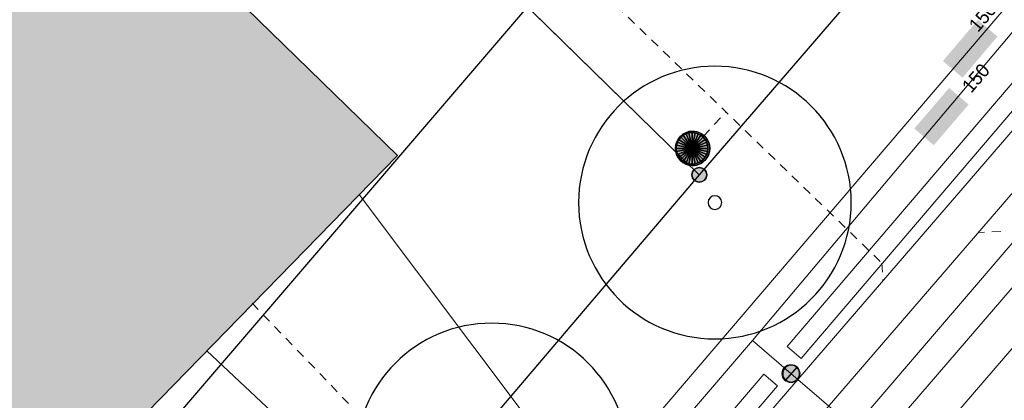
# Model space of a CAD drawing. Header units: metres. Extents: x 2695560 to 2696939, y 1260491 to 1262050.
# Tile 302 of 656: x 2695889 to 2695911, y 1260901 to 1260909. Entities that reach past the tile are written whole.
import ezdxf

# ---------------------------------------------------------------- set-up
doc = ezdxf.new("R2010")
doc.units = ezdxf.units.M
doc.linetypes.add('AUSGEZOGEN', pattern=[0])
doc.linetypes.add('VERDECKT2_S2', pattern=[0.36, 0.2, -0.16])
for name, color, linetype in [('XR$1$AV_Gebäudeflächen (BB)', 7, 'AUSGEZOGEN'), ('XR$1$AV_Grenzpunkte', 7, 'AUSGEZOGEN'), ('XR$1$AV_Linien (BB)', 7, 'AUSGEZOGEN'), ('XR$1$AW_LK_Schachtdeckel', 24, 'AUSGEZOGEN'), ('XR$1$GR_Baum', 94, 'AUSGEZOGEN'), ('XR$1$Liegenschaftsgrenzen', 7, 'AUSGEZOGEN'), ('XR$1$PFAV', 255, 'AUSGEZOGEN'), ('XR$1$PFAW', 255, 'AUSGEZOGEN'), ('XR$1$PFWA', 255, 'AUSGEZOGEN'), ('XR$1$RP_Abstandslinie', 7, 'AUSGEZOGEN'), ('XR$1$WA_LK_Absperrarmatur', 171, 'AUSGEZOGEN')]:
    doc.layers.add(name, color=color, linetype=linetype)
for name, color, linetype, lineweight in [('XR$2$ABW-Linie-R-ungenau', 4, 'VERDECKT2_S2', 18), ('XR$2$ABW-LinieFlaeche-R-genau', 4, 'AUSGEZOGEN', 18), ('XR$2$ABW-Punkt', 6, 'AUSGEZOGEN', 18), ('XR$2$ELE-Flaeche-oberirdisch', 1, 'AUSGEZOGEN', 18), ('XR$2$ELE-LinieAnker_Strebe', 1, 'AUSGEZOGEN', 18), ('XR$2$GAS-Linie-genau', 12, 'AUSGEZOGEN', 18), ('XR$2$KOM-Linie-U-genau', 91, 'AUSGEZOGEN', 18), ('XR$2$WAS-Linie-genau', 5, 'AUSGEZOGEN', 18), ('XR$2$WAS-LinieFlaeche-genau', 5, 'AUSGEZOGEN', 18), ('XR$2$WAS-Punkt', 5, 'AUSGEZOGEN', 18), ('XR$2$WEI-Text', 59, 'AUSGEZOGEN', 18)]:
    doc.layers.add(name, color=color, linetype=linetype, lineweight=lineweight)
doc.styles.add('TXT', font='txt')

# ---------------------------------------------------------------- blocks, each defined once
blk = doc.blocks.new('COMPLEXOBJECT_242')
at = {"layer": 'XR$1$AV_Linien (BB)', "color": 7, "linetype": 'AUSGEZOGEN', "transparency": 33554687}
blk.add_line((5903.54, 10905.85), (5892.99, 10893.46), dxfattribs=at)
blk.add_arc((5889.733, 10896.25), 4.289, 312.6745, 319.4146, dxfattribs=at)
blk = doc.blocks.new('COMPLEXOBJECT_1202')
at = {"layer": 'XR$1$Liegenschaftsgrenzen', "color": 7, "linetype": 'AUSGEZOGEN', "transparency": 33554687}
blk.add_line((5903.54, 10905.85), (5892.99, 10893.46), dxfattribs=at)
blk.add_arc((5889.733, 10896.25), 4.289, 312.6745, 319.4146, dxfattribs=at)
blk = doc.blocks.new('COMPLEXOBJECT_1313')
at = {"layer": 'XR$1$Liegenschaftsgrenzen', "color": 7, "linetype": 'AUSGEZOGEN', "transparency": 33554687}
blk.add_line((5874.33, 10904.93), (5886.46, 10893.15), dxfattribs=at)
blk.add_arc((5889.578, 10896.392), 4.498, 226.1136, 312.9036, dxfattribs=at)
blk = doc.blocks.new('BAV15')
at = {"layer": 'XR$1$PFAV', "transparency": 33554687}
blk.add_hatch(color=7, dxfattribs=at).paths.add_polyline_path([(0.5, 0), (0.49, 0.101), (0.459, 0.197), (0.41, 0.286), (0.344, 0.362), (0.264, 0.424), (0.174, 0.469), (0.076, 0.494), (-0.025, 0.499), (-0.125, 0.484), (-0.22, 0.449), (-0.306, 0.395), (-0.379, 0.326), (-0.437, 0.243), (-0.477, 0.15), (-0.497, 0.051), (-0.497, -0.051), (-0.477, -0.15), (-0.437, -0.243), (-0.379, -0.326), (-0.306, -0.395), (-0.22, -0.449), (-0.125, -0.484), (-0.025, -0.499), (0.076, -0.494), (0.174, -0.469), (0.264, -0.424), (0.344, -0.362), (0.41, -0.286), (0.459, -0.197), (0.49, -0.101)])
at = {"color": 7, "transparency": 33554687}
for start, end in [(90, 270), (270, 90)]:
    blk.add_arc((0, 0), 0.5, start, end, dxfattribs=at)
at = {"layer": 'XR$1$PFAV', "transparency": 33554687}
blk.add_circle((0, 0), 0.5, dxfattribs=at)
blk = doc.blocks.new('WBGR1')
at = {"color": 94, "transparency": 33554687}
for radius, start, end in [(1, 90, 270), (1, 270, 90), (0.05, 90, 270), (0.05, 270, 90)]:
    blk.add_arc((0, 0), radius, start, end, dxfattribs=at)
blk = doc.blocks.new('BAW2088')
at = {"layer": 'XR$1$PFAW', "transparency": 33554687}
blk.add_hatch(color=253, dxfattribs=at).paths.add_polyline_path([(0.51, 0), (0.5, 0.101), (0.47, 0.197), (0.421, 0.286), (0.355, 0.362), (0.275, 0.424), (0.184, 0.469), (0.086, 0.494), (-0.015, 0.499), (-0.115, 0.484), (-0.21, 0.449), (-0.296, 0.395), (-0.369, 0.326), (-0.427, 0.243), (-0.467, 0.15), (-0.487, 0.051), (-0.487, -0.051), (-0.467, -0.15), (-0.427, -0.243), (-0.369, -0.326), (-0.296, -0.395), (-0.21, -0.449), (-0.115, -0.484), (-0.015, -0.499), (0.086, -0.494), (0.184, -0.469), (0.275, -0.424), (0.355, -0.362), (0.421, -0.286), (0.47, -0.197), (0.5, -0.101)])
at = {"transparency": 33554687}
for start, end in [(91.1948, 268.8052), (268.8052, 91.1948)]:
    blk.add_arc((0.01, 0), 0.5, start, end, dxfattribs=at)
at = {"layer": 'XR$1$PFAW', "transparency": 33554687}
blk.add_circle((0.01, 0), 0.5, dxfattribs=at)
blk = doc.blocks.new('BWA965')
at = {"layer": 'XR$1$PFWA', "transparency": 33554687}
blk.add_hatch(color=7, dxfattribs=at).paths.add_polyline_path([(0, 0.5), (-0.051, 0.497), (-0.101, 0.49), (-0.15, 0.477), (-0.197, 0.459), (-0.243, 0.437), (-0.286, 0.41), (-0.326, 0.379), (-0.362, 0.344), (-0.395, 0.306), (-0.424, 0.264), (-0.449, 0.22), (-0.469, 0.174), (-0.484, 0.125), (-0.494, 0.076), (-0.499, 0.025), (-0.499, -0.025), (-0.494, -0.076), (-0.484, -0.125), (-0.469, -0.174), (-0.449, -0.22), (-0.424, -0.264), (-0.395, -0.306), (-0.362, -0.344), (-0.326, -0.379), (-0.286, -0.41), (-0.243, -0.437), (-0.197, -0.459), (-0.15, -0.477), (-0.101, -0.49), (-0.051, -0.497), (0, -0.5), (0.051, -0.497), (0.101, -0.49), (0.15, -0.477), (0.197, -0.459), (0.243, -0.437), (0.286, -0.41), (0.326, -0.379), (0.362, -0.344), (0.395, -0.306), (0.424, -0.264), (0.449, -0.22), (0.469, -0.174), (0.484, -0.125), (0.494, -0.076), (0.499, -0.025), (0.499, 0.025), (0.494, 0.076), (0.484, 0.125), (0.469, 0.174), (0.449, 0.22), (0.424, 0.264), (0.395, 0.306), (0.362, 0.344), (0.326, 0.379), (0.286, 0.41), (0.243, 0.437), (0.197, 0.459), (0.15, 0.477), (0.101, 0.49), (0.051, 0.497)])
at = {"transparency": 33554687}
blk.add_line((0, 0.5), (0, -0.5), dxfattribs=at)
for start, end in [(90, 270), (270, 90)]:
    blk.add_arc((0, 0), 0.5, start, end, dxfattribs=at)
blk = doc.blocks.new('WAS-ABSPERRORGAN')
at = {"layer": 'XR$2$WAS-Punkt', "linetype": 'AUSGEZOGEN', "transparency": 33554687}
for p, q in [((0, 200, 2500), (0, -200, 2500)), ((0, 0), (0, 0))]:
    blk.add_line(p, q, dxfattribs=at)
blk.add_circle((0, 0, 502500), 200, dxfattribs=at)
blk = doc.blocks.new('ABW-SCHLAMMSAMMLER_RUND')
at = {"layer": 'XR$2$ABW-Punkt', "linetype": 'AUSGEZOGEN', "lineweight": 13, "transparency": 33554687}
for p, q in [((-70, 75, 2500), (70, 75, 2500)), ((-70, -75, 2500), (70, -75, 2500))]:
    blk.add_line(p, q, dxfattribs=at)
blk.add_polyline3d([(90, 0, 2500), (0, 0, 2500), (-90, 0, 2500)], dxfattribs=at)
at = {"layer": 'XR$2$ABW-Punkt', "linetype": 'AUSGEZOGEN', "lineweight": 25, "transparency": 33554687}
for points in [[(-147, 29, 2500), (0, 0, 2500), (-150, 0, 2500)], [(-147, 29), (0, 0), (-150, 0)], [(-147, 29, 2500), (-147, 29), (-150, 0), (-150, 0, 2500)], [(-150, 0, 2500), (0, 0, 2500), (-147, -29, 2500)], [(-150, 0), (0, 0), (-147, -29)], [(-139, 57, 2500), (0, 0, 2500), (-147, 29, 2500)], [(-139, 57), (0, 0), (-147, 29)], [(-139, 57, 2500), (-139, 57), (-147, 29), (-147, 29, 2500)], [(-147, -29, 2500), (0, 0, 2500), (-139, -57, 2500)], [(-147, -29), (0, 0), (-139, -57)], [(-125, 83, 2500), (0, 0, 2500), (-139, 57, 2500)], [(-125, 83), (0, 0), (-139, 57)], [(-125, 83, 2500), (-125, 83), (-139, 57), (-139, 57, 2500)], [(-139, -57, 2500), (0, 0, 2500), (-125, -83, 2500)], [(-139, -57), (0, 0), (-125, -83)], [(-106, 106, 2500), (0, 0, 2500), (-125, 83, 2500)], [(-106, 106), (0, 0), (-125, 83)], [(-106, 106, 2500), (-106, 106), (-125, 83), (-125, 83, 2500)], [(-125, -83, 2500), (0, 0, 2500), (-106, -106, 2500)], [(-125, -83), (0, 0), (-106, -106)], [(-83, 125, 2500), (0, 0, 2500), (-106, 106, 2500)], [(-83, 125), (0, 0), (-106, 106)], [(-83, 125, 2500), (-83, 125), (-106, 106), (-106, 106, 2500)], [(-106, -106, 2500), (0, 0, 2500), (-83, -125, 2500)], [(-106, -106), (0, 0), (-83, -125)], [(-57, 139, 2500), (0, 0, 2500), (-83, 125, 2500)], [(-57, 139), (0, 0), (-83, 125)], [(-57, 139, 2500), (-57, 139), (-83, 125), (-83, 125, 2500)], [(-83, -125, 2500), (0, 0, 2500), (-57, -139, 2500)], [(-83, -125), (0, 0), (-57, -139)], [(-29, 147, 2500), (0, 0, 2500), (-57, 139, 2500)], [(-29, 147), (0, 0), (-57, 139)], [(-29, 147, 2500), (-29, 147), (-57, 139), (-57, 139, 2500)], [(-57, -139, 2500), (0, 0, 2500), (-29, -147, 2500)], [(-57, -139), (0, 0), (-29, -147)], [(0, 150, 2500), (0, 0, 2500), (-29, 147, 2500)], [(0, 150), (0, 0), (-29, 147)], [(0, 150, 2500), (0, 150), (-29, 147), (-29, 147, 2500)], [(-29, -147, 2500), (0, 0, 2500), (0, -150, 2500)], [(-29, -147), (0, 0), (0, -150)], [(29, 147, 2500), (0, 0, 2500), (0, 150, 2500)], [(29, 147), (0, 0), (0, 150)], [(29, 147, 2500), (29, 147), (0, 150), (0, 150, 2500)], [(57, 139, 2500), (0, 0, 2500), (29, 147, 2500)], [(57, 139), (0, 0), (29, 147)], [(83, 125, 2500), (0, 0, 2500), (57, 139, 2500)], [(83, 125), (0, 0), (57, 139)], [(106, 106, 2500), (0, 0, 2500), (83, 125, 2500)], [(106, 106), (0, 0), (83, 125)], [(125, 83, 2500), (0, 0, 2500), (106, 106, 2500)], [(125, 83), (0, 0), (106, 106)], [(139, 57, 2500), (0, 0, 2500), (125, 83, 2500)], [(139, 57), (0, 0), (125, 83)], [(147, 29, 2500), (0, 0, 2500), (139, 57, 2500)], [(147, 29), (0, 0), (139, 57)], [(150, 0, 2500), (0, 0, 2500), (147, 29, 2500)], [(150, 0), (0, 0), (147, 29)], [(0, -150, 2500), (0, 0, 2500), (29, -147, 2500)], [(29, -147, 2500), (0, 0, 2500), (57, -139, 2500)], [(57, -139, 2500), (0, 0, 2500), (83, -125, 2500)], [(83, -125, 2500), (0, 0, 2500), (106, -106, 2500)], [(106, -106, 2500), (0, 0, 2500), (125, -83, 2500)], [(125, -83, 2500), (0, 0, 2500), (139, -57, 2500)], [(139, -57, 2500), (0, 0, 2500), (147, -29, 2500)], [(147, -29, 2500), (0, 0, 2500), (150, 0, 2500)], [(0, -150), (0, 0), (29, -147)], [(29, -147), (0, 0), (57, -139)], [(57, -139), (0, 0), (83, -125)], [(83, -125), (0, 0), (106, -106)], [(106, -106), (0, 0), (125, -83)], [(125, -83), (0, 0), (139, -57)], [(139, -57), (0, 0), (147, -29)], [(147, -29), (0, 0), (150, 0)], [(57, 139, 2500), (57, 139), (29, 147), (29, 147, 2500)], [(83, 125, 2500), (83, 125), (57, 139), (57, 139, 2500)], [(106, 106, 2500), (106, 106), (83, 125), (83, 125, 2500)], [(125, 83, 2500), (125, 83), (106, 106), (106, 106, 2500)], [(139, 57, 2500), (139, 57), (125, 83), (125, 83, 2500)], [(147, 29, 2500), (147, 29), (139, 57), (139, 57, 2500)], [(150, 0, 2500), (150, 0), (147, 29), (147, 29, 2500)], [(-150, 0, 2500), (-150, 0), (-147, -29), (-147, -29, 2500)], [(-147, -29, 2500), (-147, -29), (-139, -57), (-139, -57, 2500)], [(-139, -57, 2500), (-139, -57), (-125, -83), (-125, -83, 2500)], [(-125, -83, 2500), (-125, -83), (-106, -106), (-106, -106, 2500)], [(-106, -106, 2500), (-106, -106), (-83, -125), (-83, -125, 2500)], [(-83, -125, 2500), (-83, -125), (-57, -139), (-57, -139, 2500)], [(-57, -139, 2500), (-57, -139), (-29, -147), (-29, -147, 2500)], [(-29, -147, 2500), (-29, -147), (0, -150), (0, -150, 2500)], [(0, -150, 2500), (0, -150), (29, -147), (29, -147, 2500)], [(29, -147, 2500), (29, -147), (57, -139), (57, -139, 2500)], [(57, -139, 2500), (57, -139), (83, -125), (83, -125, 2500)], [(83, -125, 2500), (83, -125), (106, -106), (106, -106, 2500)], [(106, -106, 2500), (106, -106), (125, -83), (125, -83, 2500)], [(125, -83, 2500), (125, -83), (139, -57), (139, -57, 2500)], [(139, -57, 2500), (139, -57), (147, -29), (147, -29, 2500)], [(147, -29, 2500), (147, -29), (150, 0), (150, 0, 2500)]]:
    blk.add_3dface(points, dxfattribs=at)
blk = doc.blocks.new('ABW-DECKEL')
at = {"layer": 'XR$2$ABW-Punkt', "linetype": 'AUSGEZOGEN', "lineweight": 25, "transparency": 33554687}
for points in [[(-247, 247, 2500), (0, 0, 2500), (-291, 194, 2500)], [(-247, 247), (0, 0), (-291, 194)], [(-247, 247, 2500), (-247, 247), (-291, 194), (-291, 194, 2500)], [(-194, 291, 2500), (0, 0, 2500), (-247, 247, 2500)], [(-194, 291), (0, 0), (-247, 247)], [(-194, 291, 2500), (-194, 291), (-247, 247), (-247, 247, 2500)], [(-134, 323, 2500), (0, 0, 2500), (-194, 291, 2500)], [(-134, 323), (0, 0), (-194, 291)], [(-134, 323, 2500), (-134, 323), (-194, 291), (-194, 291, 2500)], [(-68, 343, 2500), (0, 0, 2500), (-134, 323, 2500)], [(-68, 343), (0, 0), (-134, 323)], [(-68, 343, 2500), (-68, 343), (-134, 323), (-134, 323, 2500)], [(0, 350, 2500), (0, 0, 2500), (-68, 343, 2500)], [(0, 350), (0, 0), (-68, 343)], [(0, 350, 2500), (0, 350), (-68, 343), (-68, 343, 2500)], [(68, 343, 2500), (0, 0, 2500), (0, 350, 2500)], [(68, 343), (0, 0), (0, 350)], [(68, 343, 2500), (68, 343), (0, 350), (0, 350, 2500)], [(134, 323, 2500), (0, 0, 2500), (68, 343, 2500)], [(134, 323), (0, 0), (68, 343)], [(194, 291, 2500), (0, 0, 2500), (134, 323, 2500)], [(194, 291), (0, 0), (134, 323)], [(247, 247, 2500), (0, 0, 2500), (194, 291, 2500)], [(247, 247), (0, 0), (194, 291)], [(291, 194, 2500), (0, 0, 2500), (247, 247, 2500)], [(291, 194), (0, 0), (247, 247)], [(134, 323, 2500), (134, 323), (68, 343), (68, 343, 2500)], [(194, 291, 2500), (194, 291), (134, 323), (134, 323, 2500)], [(247, 247, 2500), (247, 247), (194, 291), (194, 291, 2500)], [(291, 194, 2500), (291, 194), (247, 247), (247, 247, 2500)], [(-343, 68, 2500), (0, 0, 2500), (-350, 0, 2500)], [(-343, 68), (0, 0), (-350, 0)], [(-343, 68, 2500), (-343, 68), (-350, 0), (-350, 0, 2500)], [(-350, 0, 2500), (0, 0, 2500), (-343, -68, 2500)], [(-350, 0), (0, 0), (-343, -68)], [(-323, 134, 2500), (0, 0, 2500), (-343, 68, 2500)], [(-323, 134), (0, 0), (-343, 68)], [(-323, 134, 2500), (-323, 134), (-343, 68), (-343, 68, 2500)], [(-343, -68, 2500), (0, 0, 2500), (-323, -134, 2500)], [(-343, -68), (0, 0), (-323, -134)], [(-291, 194, 2500), (0, 0, 2500), (-323, 134, 2500)], [(-291, 194), (0, 0), (-323, 134)], [(-291, 194, 2500), (-291, 194), (-323, 134), (-323, 134, 2500)], [(-323, -134, 2500), (0, 0, 2500), (-291, -194, 2500)], [(-323, -134), (0, 0), (-291, -194)], [(-291, -194, 2500), (0, 0, 2500), (-247, -247, 2500)], [(-291, -194), (0, 0), (-247, -247)], [(-247, -247, 2500), (0, 0, 2500), (-194, -291, 2500)], [(-247, -247), (0, 0), (-194, -291)], [(-194, -291, 2500), (0, 0, 2500), (-134, -323, 2500)], [(-194, -291), (0, 0), (-134, -323)], [(-134, -323, 2500), (0, 0, 2500), (-68, -343, 2500)], [(-134, -323), (0, 0), (-68, -343)], [(-68, -343, 2500), (0, 0, 2500), (0, -350, 2500)], [(-68, -343), (0, 0), (0, -350)], [(323, 134, 2500), (0, 0, 2500), (291, 194, 2500)], [(323, 134), (0, 0), (291, 194)], [(343, 68, 2500), (0, 0, 2500), (323, 134, 2500)], [(343, 68), (0, 0), (323, 134)], [(350, 0, 2500), (0, 0, 2500), (343, 68, 2500)], [(350, 0), (0, 0), (343, 68)], [(0, -350, 2500), (0, 0, 2500), (68, -343, 2500)], [(68, -343, 2500), (0, 0, 2500), (134, -323, 2500)], [(134, -323, 2500), (0, 0, 2500), (194, -291, 2500)], [(194, -291, 2500), (0, 0, 2500), (247, -247, 2500)], [(247, -247, 2500), (0, 0, 2500), (291, -194, 2500)], [(291, -194, 2500), (0, 0, 2500), (323, -134, 2500)], [(323, -134, 2500), (0, 0, 2500), (343, -68, 2500)], [(343, -68, 2500), (0, 0, 2500), (350, 0, 2500)], [(0, -350), (0, 0), (68, -343)], [(68, -343), (0, 0), (134, -323)], [(134, -323), (0, 0), (194, -291)], [(194, -291), (0, 0), (247, -247)], [(247, -247), (0, 0), (291, -194)], [(291, -194), (0, 0), (323, -134)], [(323, -134), (0, 0), (343, -68)], [(343, -68), (0, 0), (350, 0)], [(323, 134, 2500), (323, 134), (291, 194), (291, 194, 2500)], [(343, 68, 2500), (343, 68), (323, 134), (323, 134, 2500)], [(350, 0, 2500), (350, 0), (343, 68), (343, 68, 2500)], [(-350, 0, 2500), (-350, 0), (-343, -68), (-343, -68, 2500)], [(-343, -68, 2500), (-343, -68), (-323, -134), (-323, -134, 2500)], [(-323, -134, 2500), (-323, -134), (-291, -194), (-291, -194, 2500)], [(-291, -194, 2500), (-291, -194), (-247, -247), (-247, -247, 2500)], [(247, -247, 2500), (247, -247), (291, -194), (291, -194, 2500)], [(291, -194, 2500), (291, -194), (323, -134), (323, -134, 2500)], [(323, -134, 2500), (323, -134), (343, -68), (343, -68, 2500)], [(343, -68, 2500), (343, -68), (350, 0), (350, 0, 2500)], [(-247, -247, 2500), (-247, -247), (-194, -291), (-194, -291, 2500)], [(-194, -291, 2500), (-194, -291), (-134, -323), (-134, -323, 2500)], [(-134, -323, 2500), (-134, -323), (-68, -343), (-68, -343, 2500)], [(-68, -343, 2500), (-68, -343), (0, -350), (0, -350, 2500)], [(0, -350, 2500), (0, -350), (68, -343), (68, -343, 2500)], [(68, -343, 2500), (68, -343), (134, -323), (134, -323, 2500)], [(134, -323, 2500), (134, -323), (194, -291), (194, -291, 2500)], [(194, -291, 2500), (194, -291), (247, -247), (247, -247, 2500)]]:
    blk.add_3dface(points, dxfattribs=at)

msp = doc.modelspace()

# ---------------------------------------------------------------- hatches: boundary and pattern name
at = {"transparency": 33554687}
for points in [[(2695909.892, 1260908.176), (2695910.326, 1260907.807), (2695911.098, 1260908.716), (2695910.664, 1260909.085)], [(2695909.26, 1260906.683), (2695909.689, 1260906.314), (2695910.46, 1260907.213), (2695910.031, 1260907.582)]]:
    msp.add_hatch(color=7, dxfattribs=at).paths.add_polyline_path(points)
at = {"layer": 'XR$1$AV_Gebäudeflächen (BB)', "true_color": 0xd2d2d2, "transparency": 33554687}
msp.add_hatch(color=254, dxfattribs=at).paths.add_polyline_path([(2695886.95, 1260916.691), (2695878.81, 1260908.35), (2695889.285, 1260898.143), (2695889.7, 1260897.738), (2695897.839, 1260906.089)])

# ---------------------------------------------------------------- linework, layer by layer
at = {"layer": 'XR$1$AV_Linien (BB)', "color": 7, "linetype": 'AUSGEZOGEN', "transparency": 33554687}
msp.add_line((2695908.046, 1260909.768), (2695904.51, 1260905.66), dxfattribs=at)
for points in [[(2695878.695, 1260930.862), (2695888.03, 1260921.79), (2695890.02, 1260919.84), (2695904.51, 1260905.66)], [(2695886.95, 1260916.691), (2695897.839, 1260906.089), (2695889.7, 1260897.738), (2695889.285, 1260898.143)]]:
    msp.add_lwpolyline(points, dxfattribs=at)
at = {"layer": 'XR$1$Liegenschaftsgrenzen', "color": 7, "linetype": 'AUSGEZOGEN', "transparency": 33554687}
for p, q in [((2695925.81, 1260930.4), (2695904.51, 1260905.66)), ((2695904.51, 1260905.66), (2695890.02, 1260919.84))]:
    msp.add_line(p, q, dxfattribs=at)
at = {"layer": 'XR$1$RP_Abstandslinie', "color": 7, "linetype": 'AUSGEZOGEN', "transparency": 33554687}
msp.add_lwpolyline([(2695843.48, 1260942.78), (2695890.27, 1260897.18), (2695911.05, 1260921.43), (2695932.14, 1260946.05), (2695910.22, 1260967.67), (2695889.01, 1260988.6)], dxfattribs=at)
at = {"layer": 'XR$2$ABW-Linie-R-ungenau', "linetype": 'VERDECKT2_S2', "transparency": 33554687}
for p, q in [((2695904.35, 1260906.245), (2695905.104, 1260907.055)), ((2695911.173, 1260904.407), (2695910.675, 1260904.386))]:
    msp.add_line(p, q, dxfattribs=at)
for points in [[(2695883.032, 1260928.439), (2695908.546, 1260903.71), (2695908.566, 1260903.317)], [(2695894.628, 1260902.828), (2695901.386, 1260895.791), (2695901.34, 1260895.154)]]:
    msp.add_lwpolyline(points, dxfattribs=at)
at = {"layer": 'XR$2$ABW-LinieFlaeche-R-genau', "linetype": 'AUSGEZOGEN', "transparency": 33554687}
for points in [[(2695902.865, 1260896.704), (2695939.704, 1260939.44)], [(2695940.386, 1260938.852), (2695903.551, 1260896.12)]]:
    msp.add_lwpolyline(points, dxfattribs=at)
at = {"layer": 'XR$2$ELE-Flaeche-oberirdisch', "transparency": 33554687}
for points in [[(2695927.546, 1260921.96), (2695923.193, 1260916.864), (2695922.784, 1260916.389), (2695918.084, 1260910.91), (2695916.922, 1260909.556), (2695899.82, 1260889.698), (2695899.083, 1260888.849), (2695898.37, 1260888.028), (2695896.558, 1260885.941), (2695893.415, 1260882.232)], [(2695894.087, 1260881.664), (2695897.226, 1260885.369), (2695899.034, 1260887.45), (2695899.747, 1260888.273), (2695900.486, 1260889.122), (2695917.59, 1260908.982), (2695918.752, 1260910.338), (2695923.452, 1260915.815), (2695923.861, 1260916.292), (2695928.216, 1260921.388)]]:
    msp.add_lwpolyline(points, dxfattribs=at)
at = {"layer": 'XR$2$ELE-LinieAnker_Strebe', "transparency": 33554687}
msp.add_line((2695903.211, 1260896.946), (2695896.997, 1260905.229), dxfattribs=at)
at = {"layer": 'XR$2$GAS-Linie-genau', "linetype": 'AUSGEZOGEN', "transparency": 33554687}
msp.add_line((2695913.957, 1260912.505), (2695896.381, 1260891.92), dxfattribs=at)
at = {"layer": 'XR$2$KOM-Linie-U-genau', "linetype": 'AUSGEZOGEN', "transparency": 33554687}
msp.add_line((2695902.671, 1260893.941), (2695913.587, 1260906.679), dxfattribs=at)
at = {"layer": 'XR$2$WAS-Linie-genau', "linetype": 'AUSGEZOGEN', "transparency": 33554687}
for p, q in [((2695914.691, 1260912.687), (2695905.684, 1260901.998)), ((2695905.684, 1260901.998), (2695900.179, 1260895.596)), ((2695905.684, 1260901.998), (2695906.535, 1260901.268)), ((2695893.626, 1260901.77), (2695898.462, 1260897.257)), ((2695906.535, 1260901.268), (2695909.305, 1260898.892))]:
    msp.add_line(p, q, dxfattribs=at)
at = {"layer": 'XR$2$WAS-LinieFlaeche-genau', "linetype": 'AUSGEZOGEN', "transparency": 33554687}
for points in [[(2695917.299, 1260913.961), (2695906.758, 1260901.604), (2695906.454, 1260901.864), (2695916.995, 1260914.221), (2695917.299, 1260913.961)], [(2695906.239, 1260900.995), (2695893.267, 1260885.789), (2695892.963, 1260886.049), (2695905.935, 1260901.255), (2695906.239, 1260900.995)]]:
    msp.add_lwpolyline(points, close=True, dxfattribs=at)

# ---------------------------------------------------------------- block references
at = {"layer": 'XR$1$AV_Grenzpunkte', "color": 7, "linetype": 'AUSGEZOGEN', "lineweight": -3, "transparency": 33554687, "xscale": 0.3249999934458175, "yscale": 0.3249999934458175}
msp.add_blockref('BAV15', (2695904.51, 1260905.66), dxfattribs=at)
at = {"layer": 'XR$1$AV_Linien (BB)', "color": 7, "linetype": 'AUSGEZOGEN', "lineweight": -3, "transparency": 33554687}
msp.add_blockref('COMPLEXOBJECT_242', (2690000.97, 1249999.81), dxfattribs=at)
at = {"layer": 'XR$1$AW_LK_Schachtdeckel', "color": 24, "linetype": 'AUSGEZOGEN', "lineweight": -3, "transparency": 33554687, "xscale": 0.7578193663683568, "yscale": 0.7578193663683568}
msp.add_blockref('BAW2088', (2695904.354, 1260906.245), dxfattribs=at)
at = {"layer": 'XR$1$GR_Baum', "color": 94, "linetype": 'AUSGEZOGEN', "lineweight": -3, "transparency": 33554687, "xscale": 3.012001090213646, "yscale": 3.012001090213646}
for p in [(2695904.855, 1260905.048), (2695899.925, 1260899.37)]:
    msp.add_blockref('WBGR1', p, dxfattribs=at)
at = {"layer": 'XR$1$Liegenschaftsgrenzen', "color": 7, "linetype": 'AUSGEZOGEN', "lineweight": -3, "transparency": 33554687}
for name in ['COMPLEXOBJECT_1202', 'COMPLEXOBJECT_1313']:
    msp.add_blockref(name, (2690000.97, 1249999.81), dxfattribs=at)
at = {"layer": 'XR$1$WA_LK_Absperrarmatur', "color": 171, "linetype": 'AUSGEZOGEN', "lineweight": -3, "transparency": 33554687, "xscale": 0.3749999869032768, "yscale": 0.3749999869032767, "rotation": 319.3840332}
msp.add_blockref('BWA965', (2695906.539, 1260901.268), dxfattribs=at)
at = {"layer": 'XR$2$ABW-Punkt', "color": 6, "linetype": 'AUSGEZOGEN', "lineweight": 18, "transparency": 33554687, "xscale": 0.001, "yscale": 0.001, "zscale": 0.001, "rotation": 360}
for name in ['ABW-DECKEL', 'ABW-SCHLAMMSAMMLER_RUND']:
    msp.add_blockref(name, (2695904.35, 1260906.245), dxfattribs=at)
at = {"layer": 'XR$2$WAS-Punkt', "color": 5, "linetype": 'AUSGEZOGEN', "lineweight": 18, "transparency": 33554687, "xscale": 0.001, "yscale": 0.001, "zscale": 0.001, "rotation": 229.4}
msp.add_blockref('WAS-ABSPERRORGAN', (2695906.535, 1260901.268), dxfattribs=at)

# ---------------------------------------------------------------- texts
at = {"layer": 'XR$2$WEI-Text', "transparency": 33554687, "char_height": 0.3, "width": 0.9119, "attachment_point": 5, "style": 'TXT'}
for insert, rotation in [((2695910.771, 1260909.146), 49.7), ((2695910.621, 1260907.798), 49.4)]:
    msp.add_mtext('\\W1.00;150', dxfattribs=dict(at, insert=insert, rotation=rotation))

doc.saveas('drawing.dxf')
